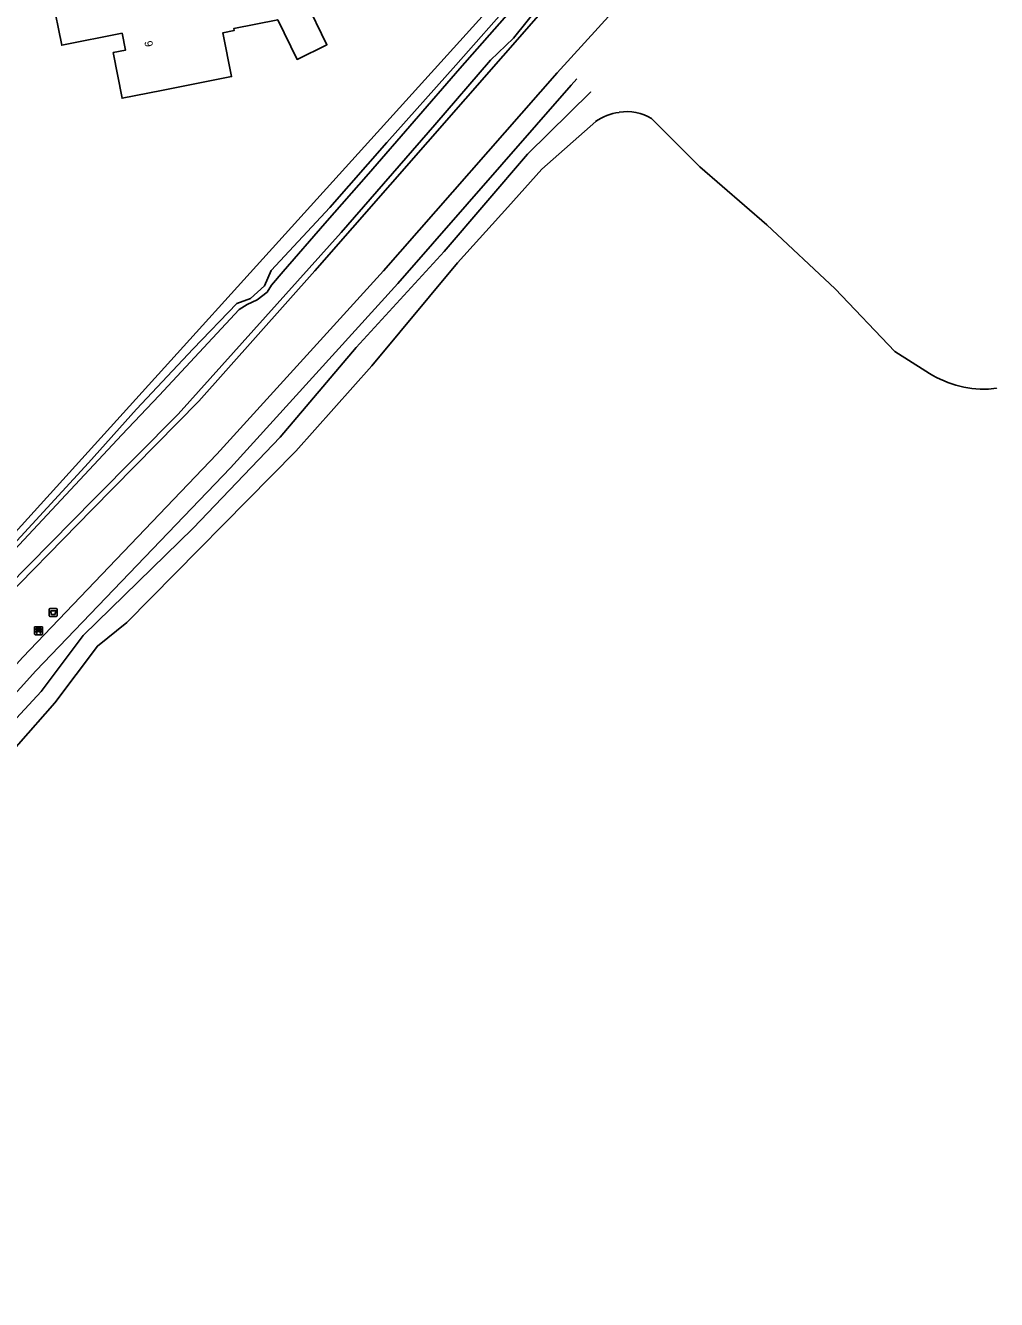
# Model space of a CAD drawing. Extents: x 157663 to 158496, y 379212 to 380934.
# Drawn here: x 158375 to 158496.3, y 380023 to 380182.1 of the extents above; entities that cross this region are included whole.
import ezdxf

# ---------------------------------------------------------------- set-up
doc = ezdxf.new("R2010")
doc.units = 0
for name, color, linetype in [('IMGEO_Afvalbak', 7, 'Continuous'), ('IMGEO_Bank', 7, 'Continuous'), ('IMGEO_Berm_groen', 7, 'Continuous'), ('IMGEO_Groenvoorziening', 7, 'Continuous'), ('IMGEO_Pand', 7, 'Continuous'), ('IMGEO_Pand_nummerreeks', 7, 'Continuous'), ('IMGEO_Voetpad_halfverhard', 7, 'Continuous'), ('IMGEO_Waterloop', 7, 'Continuous')]:
    doc.layers.add(name, color=color, linetype=linetype)

msp = doc.modelspace()

# ---------------------------------------------------------------- linework, layer by layer
at = {"layer": 'IMGEO_Afvalbak'}
for p, q in [((158377.95, 380108.39), (158377.95, 380109.19)), ((158377.95, 380109.19), (158377.95, 380108.39)), ((158378.05, 380109.29), (158378.84, 380109.29)), ((158378.84, 380109.29), (158378.05, 380109.29)), ((158378.84, 380108.29), (158378.05, 380108.29)), ((158378.05, 380108.29), (158378.84, 380108.29)), ((158378.94, 380109.19), (158378.94, 380108.39)), ((158378.94, 380108.39), (158378.94, 380109.19))]:
    msp.add_line(p, q, dxfattribs=at)
msp.add_lwpolyline([(158378.09, 380109), (158378.8, 380109), (158378.65, 380108.53), (158378.24, 380108.53), (158378.09, 380109)], dxfattribs=at)
for centre, start, end in [((158378.05, 380109.19), 90, 180), ((158378.05, 380109.19), 90, 180), ((158378.05, 380108.39), 180, 270), ((158378.05, 380108.39), 180, 270), ((158378.84, 380109.19), 0, 90), ((158378.84, 380109.19), 360, 90), ((158378.84, 380108.39), 270, 0), ((158378.84, 380108.39), 270, 0)]:
    msp.add_arc(centre, 0.1, start, end, dxfattribs=at)
at = {"layer": 'IMGEO_Bank'}
for p, q in [((158376.11, 380106.09), (158376.11, 380106.93)), ((158376.11, 380106.93), (158376.11, 380106.09)), ((158376.18, 380107.02), (158377.02, 380107.02)), ((158377.02, 380107.02), (158376.18, 380107.02)), ((158376.8, 380106.41), (158376.41, 380106.41)), ((158376.42, 380106.52), (158376.42, 380106.63)), ((158376.46, 380106.63), (158376.46, 380106.52)), ((158376.75, 380106.63), (158376.47, 380106.63)), ((158376.47, 380106.52), (158376.75, 380106.52)), ((158376.75, 380106.52), (158376.75, 380106.63)), ((158376.8, 380106.63), (158376.8, 380106.52)), ((158377.11, 380106.94), (158377.11, 380106.1)), ((158377.11, 380106.1), (158377.11, 380106.94)), ((158377.03, 380106.02), (158376.19, 380106.02)), ((158376.19, 380106.02), (158377.03, 380106.02))]:
    msp.add_line(p, q, dxfattribs=at)
for points in [[(158376.35, 380106.41), (158376.21, 380106.41), (158376.32, 380106.52), (158376.41, 380106.52)], [(158376.41, 380106.63), (158376.32, 380106.63), (158376.32, 380106.8), (158376.89, 380106.8), (158376.89, 380106.63), (158376.8, 380106.63)], [(158376.4, 380106.41), (158376.4, 380106.2), (158376.36, 380106.2), (158376.36, 380106.41)], [(158376.8, 380106.52), (158376.89, 380106.52), (158377, 380106.41), (158376.86, 380106.41)], [(158376.85, 380106.41), (158376.85, 380106.2), (158376.81, 380106.2), (158376.81, 380106.41)]]:
    msp.add_lwpolyline(points, dxfattribs=at)
for centre, radius, start, end in [((158376.18, 380106.94), 0.0779, 92.4484, 184.2845), ((158376.18, 380106.94), 0.0779, 92.4484, 184.2845), ((158376.35, 380106.41), 0.00671, 2.8957, 87.1043), ((158376.41, 380106.41), 0.00671, 92.8957, 177.1043), ((158376.41, 380106.63), 0.00671, 2.8957, 87.1043), ((158376.41, 380106.52), 0.00671, 272.8957, 357.1043), ((158376.47, 380106.63), 0.00671, 92.8957, 177.1043), ((158376.47, 380106.52), 0.00671, 182.8957, 267.1043), ((158376.75, 380106.63), 0.00671, 2.8957, 87.1043), ((158376.75, 380106.52), 0.00671, 272.8957, 357.1043), ((158376.8, 380106.63), 0.00671, 92.8957, 177.1043), ((158376.8, 380106.52), 0.00671, 182.8957, 267.1043), ((158376.8, 380106.41), 0.00671, 2.8957, 87.1043), ((158376.86, 380106.41), 0.00671, 92.8957, 177.1043), ((158377.03, 380106.94), 0.0779, 2.4484, 94.2845), ((158377.03, 380106.94), 0.0779, 2.4484, 94.2845), ((158376.18, 380106.1), 0.0779, 182.4484, 274.2845), ((158376.18, 380106.1), 0.0779, 182.4484, 274.2845), ((158377.03, 380106.1), 0.0779, 272.4484, 4.2845), ((158377.03, 380106.1), 0.0779, 272.4484, 4.2845)]:
    msp.add_arc(centre, radius, start, end, dxfattribs=at)
at = {"layer": 'IMGEO_Berm_groen'}
msp.add_lwpolyline([(158305.85, 380022.95), (158331.75, 380050.61), (158346.54, 380066.12), (158376.94, 380098.93), (158382.17, 380105.94), (158395.92, 380119.32), (158406.8, 380130.7), (158416.28, 380141.89), (158427.3, 380153.91), (158437.7, 380166.06), (158445.59, 380173.87), (158445.59, 380173.87)], dxfattribs=at)
at = {"layer": 'IMGEO_Groenvoorziening'}
for points in [[(158350.7, 380093.12), (158360.95, 380104.76), (158436, 380187.68)], [(158436.23, 380185.78), (158436.02, 380185.47), (158428.74, 380177.2), (158420.13, 380167.51), (158412.99, 380159.41), (158405.68, 380151.53), (158404.83, 380149.61), (158403.08, 380148.02), (158401.38, 380147.4), (158395.94, 380141.73), (158388.86, 380134.2), (158382.85, 380127.51), (158367.33, 380110.63), (158350.7, 380093.12)], [(158439.34, 380183.71), (158411.12, 380151.48), (158396.62, 380135.22), (158383.3, 380121.67), (158370.58, 380108.69), (158340.65, 380074.67), (158307.47, 380040.49), (158299.87, 380032.45)]]:
    msp.add_lwpolyline(points, dxfattribs=at)
at = {"layer": 'IMGEO_Pand'}
msp.add_lwpolyline([(158400.2, 380185.88), (158408.35, 380187.49), (158408.88, 380184.79), (158409.91, 380185.29), (158412.64, 380179.73), (158408.91, 380177.9), (158406.49, 380182.86), (158401.01, 380181.78), (158401.06, 380181.52), (158399.64, 380181.24), (158400.72, 380175.75), (158391.95, 380174.02), (158387.05, 380173.06), (158385.93, 380178.75), (158387.46, 380179.05), (158387.04, 380181.17), (158379.5, 380179.68), (158378.32, 380185.64), (158383.23, 380186.61), (158390.61, 380188.06), (158391.39, 380184.14), (158400.2, 380185.88)], dxfattribs=at)
at = {"layer": 'IMGEO_Voetpad_halfverhard'}
for points in [[(158467.87, 380205.32), (158441.38, 380176.23), (158419.7, 380151.49), (158398.89, 380128.59), (158374.63, 380103.23), (158356.56, 380083.23), (158343.86, 380068.97), (158334.42, 380059.04), (158324.12, 380048.33), (158306.7, 380030.41)], [(158443.87, 380175.49), (158443.13, 380174.68), (158421.48, 380149.89), (158400.57, 380126.86), (158376.27, 380101.52), (158358.23, 380081.54), (158345.66, 380067.5), (158336.21, 380057.39), (158325.74, 380046.61), (158308.36, 380028.68)]]:
    msp.add_lwpolyline(points, dxfattribs=at)
at = {"layer": 'IMGEO_Waterloop'}
for points in [[(158299.01, 380032.9), (158306.87, 380041), (158340.09, 380075.09), (158369.98, 380109.25), (158383.59, 380123.04), (158394.07, 380133.57), (158414.41, 380156.29), (158426.11, 380169.72), (158433.05, 380177.82), (158435.94, 380180.57), (158439.34, 380184.82)], [(158435.74, 380184.14), (158429.22, 380176.77), (158417.81, 380163.6), (158412.37, 380157.42), (158407.16, 380151.42), (158405.71, 380149.69), (158405.17, 380148.84), (158403.93, 380147.85), (158402.65, 380147.28), (158401.66, 380146.66), (158391.66, 380135.9), (158387.01, 380130.99), (158373.02, 380115.98), (158364.92, 380107.14), (158355.57, 380097.28), (158350.39, 380091.85), (158348.29, 380089.55), (158347.44, 380088.87), (158345.96, 380087.38), (158345.88, 380087.35), (158345.1, 380087.13)], [(158314.8, 380029.33), (158335.04, 380049.89), (158363.3, 380080.62), (158369.54, 380087.19), (158378.64, 380097.5), (158383.96, 380104.59), (158387.65, 380107.55), (158408.73, 380128.94), (158418.24, 380139.63), (158428.94, 380152.47), (158435.22, 380159.46), (158439.47, 380164.18), (158446.21, 380170.14)], [(158453.19, 380170.53), (158459.21, 380164.48), (158467.61, 380157.23), (158476.15, 380149.22), (158483.59, 380141.39), (158487.46, 380138.96)], [(158495.27, 380136.69), (158496.29, 380136.82), (158496.29, 380136.82)]]:
    msp.add_lwpolyline(points, dxfattribs=at)
for centre, radius, start, end in [((158449.97, 380164.85), 6.49, 97.3697, 125.4423), ((158450.16, 380165.54), 5.84, 58.6574, 100.0093), ((158494.96, 380150.17), 13.49, 236.2146, 271.3219)]:
    msp.add_arc(centre, radius, start, end, dxfattribs=at)

# ---------------------------------------------------------------- texts
at = {"layer": 'IMGEO_Pand_nummerreeks'}
msp.add_text('9', height=1, rotation=281.1377, dxfattribs=at).set_placement((158389.81, 380180.12))

doc.saveas('drawing.dxf')
